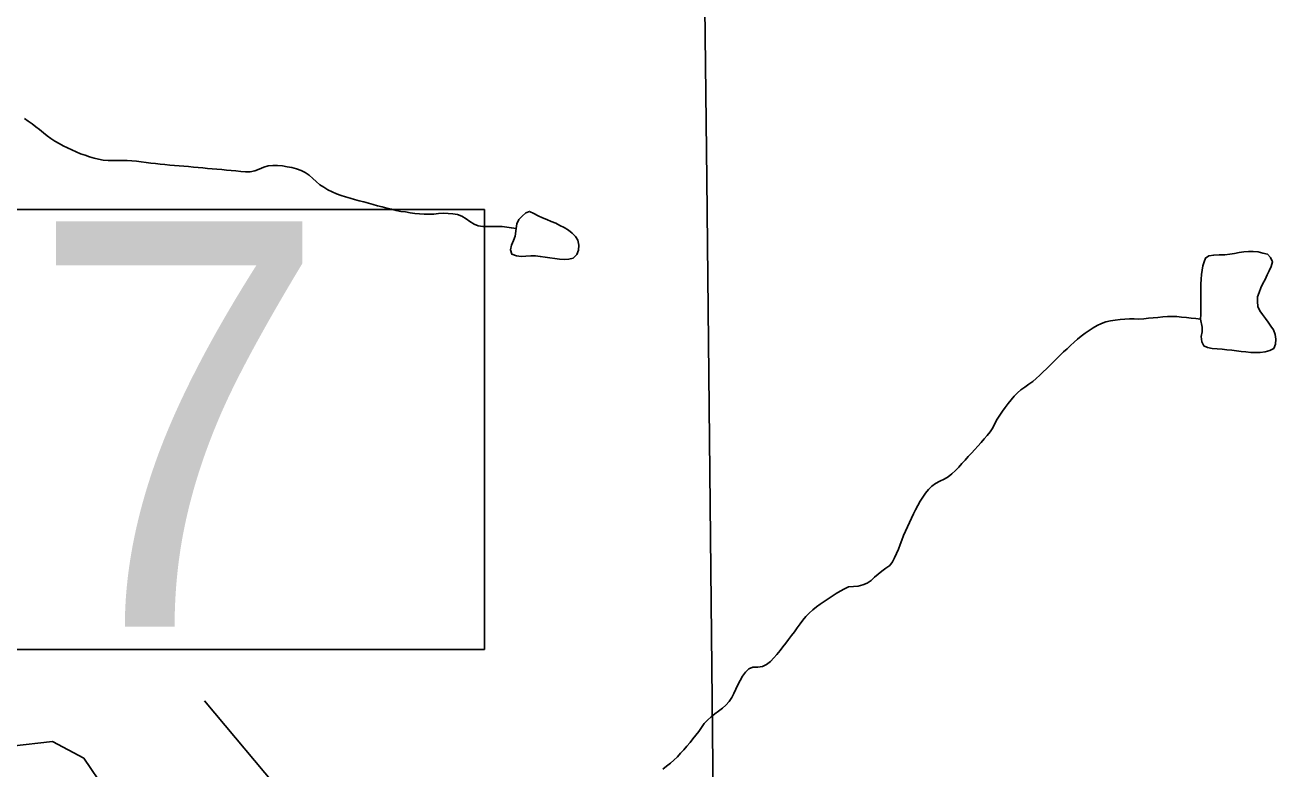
# Model space of a CAD drawing. Extents: x 1950930 to 2061844, y 904556 to 1017002.
# Drawn here: x 1978977 to 1983297, y 961340 to 963910 of the extents above; entities that cross this region are included whole.
import ezdxf

# ---------------------------------------------------------------- set-up
doc = ezdxf.new("R2010")
doc.units = 0
for name, color, linetype in [('Exist Hydrographic Creek Single Shore', 7, 'Continuous'), ('Exist Hydrographic Misc Water Feature', 7, 'Continuous'), ('Exist Road Primary US Structure Culvert Number Label', 7, 'Continuous'), ('Exist Utilities Electrical Transmission Line', 7, 'Continuous')]:
    doc.layers.add(name, color=color, linetype=linetype)

msp = doc.modelspace()

# ---------------------------------------------------------------- linework, layer by layer
at = {"layer": 'Exist Hydrographic Creek Single Shore'}
msp.add_lwpolyline([(1979255.4, 961266.9), (1979180.4, 961376.7), (1979072.3, 961434.8), (1978930.4, 961418)], dxfattribs=at)
at = {"layer": 'Exist Hydrographic Misc Water Feature'}
for points in [[(1979109, 963492.5), (1979094.6, 963500.2), (1979080.5, 963508.7), (1979066.9, 963517.9), (1979053.8, 963527.2), (1979040.7, 963537.3), (1979027.8, 963548.2), (1979014.9, 963558.4), (1979001.9, 963568.5), (1978988.6, 963577.8), (1978975.1, 963587.1)], [(1980673.3, 963206.5), (1980657.1, 963208.5), (1980640.7, 963211.3), (1980624.5, 963213.3), (1980608.1, 963213.6), (1980591.5, 963213.2), (1980574.7, 963213.5), (1980558.1, 963213.8), (1980542.5, 963215.9), (1980527.7, 963221.8), (1980513.6, 963230.3), (1980500.3, 963240.5), (1980485.9, 963249), (1980470.9, 963255), (1980454.5, 963257.8), (1980437.9, 963259), (1980421.7, 963259.3), (1980405.3, 963258), (1980388.9, 963256.7), (1980372.5, 963256.3), (1980356.1, 963256.6), (1980339.7, 963257.8), (1980323.3, 963258.9), (1980306.9, 963260.9), (1980290.7, 963263.7), (1980274.5, 963265.7), (1980258.5, 963269.3), (1980242.5, 963272.9), (1980226.7, 963276.6), (1980210.7, 963281), (1980194.7, 963285.4), (1980178.9, 963289.8), (1980163.2, 963294.2), (1980147.4, 963298.6), (1980131.4, 963302.3), (1980115.4, 963306.7), (1980099.8, 963311.1), (1980084, 963315.5), (1980068.6, 963320.7), (1980053.2, 963326.8), (1980038.1, 963333.7), (1980023.3, 963340.6), (1980009, 963349), (1979995.6, 963357.6), (1979982.7, 963368.5), (1979970.6, 963379.5), (1979958.3, 963390.4), (1979945, 963399.7), (1979930.4, 963407.4), (1979914.8, 963412.6), (1979898.6, 963417), (1979882.6, 963419.8), (1979866.2, 963422.7), (1979849.6, 963423.8), (1979833.2, 963424.2), (1979817.2, 963422.9), (1979801.4, 963418.2), (1979786.3, 963411.2), (1979770.7, 963405.7), (1979754.7, 963402.8), (1979738.7, 963402.3), (1979722.1, 963403.5), (1979705.7, 963405.4), (1979689.3, 963407.4), (1979672.9, 963408.6), (1979656.5, 963410.6), (1979640.1, 963411.7), (1979623.9, 963412.9), (1979607.5, 963414), (1979591.3, 963416), (1979574.9, 963417.1), (1979558.5, 963418.3), (1979542.1, 963420.3), (1979525.9, 963421.4), (1979509.5, 963422.7), (1979493.3, 963424.6), (1979476.8, 963425.7), (1979460.4, 963427.7), (1979444.2, 963428.9), (1979427.8, 963430.9), (1979411.4, 963432.8), (1979395.2, 963434.9), (1979378.8, 963436.8), (1979362.6, 963438.8), (1979346.2, 963440), (1979329.8, 963441.1), (1979313.4, 963441.4), (1979296.8, 963441.7), (1979280.2, 963441.3), (1979263.8, 963441.6), (1979247.4, 963442.9), (1979231.4, 963445.6), (1979215.8, 963449.2), (1979200.2, 963454.4), (1979184.4, 963459.7), (1979169.1, 963465), (1979153.9, 963471.9), (1979138.5, 963477.9), (1979123.7, 963485.6), (1979109, 963492.5)], [(1980673.3, 963206.5), (1980676, 963222.9), (1980682.3, 963238.3), (1980693.6, 963249.6), (1980706.1, 963260.9), (1980719.5, 963265.5), (1980734.2, 963258.6), (1980749, 963250.9), (1980764, 963243.2), (1980779.1, 963237.2), (1980794.5, 963231.1), (1980809.9, 963225), (1980824.5, 963217.3), (1980838.8, 963209.6), (1980853.4, 963200.4), (1980866.9, 963191), (1980878.4, 963179.4), (1980886, 963166), (1980889.5, 963148.7), (1980888.6, 963131.5), (1980882.3, 963116.9), (1980869.8, 963104), (1980855, 963100.2), (1980839.2, 963099.7), (1980823, 963100.9), (1980806.6, 963102.9), (1980789.8, 963105.6), (1980773, 963107.7), (1980756.6, 963110.5), (1980740, 963111.7), (1980723.6, 963112), (1980707, 963110.7), (1980690.3, 963110.3), (1980674.4, 963112.1), (1980658.2, 963118.3), (1980654.1, 963133.1), (1980656.7, 963149.4), (1980664.1, 963164.9), (1980669.6, 963180.4), (1980673.3, 963206.5)], [(1983036.3, 962893.4), (1983037.4, 962909.8), (1983037.8, 962927), (1983037.8, 962944.3), (1983037.8, 962962.3), (1983037.8, 962979.5), (1983037.8, 962996.8), (1983038, 963014.1), (1983038.6, 963031.2), (1983039.8, 963047.6), (1983041.9, 963063.2), (1983044.8, 963077.9), (1983048.7, 963091.7), (1983054, 963104.7), (1983065.3, 963111.9), (1983082.1, 963114.9), (1983101.3, 963115.3), (1983120.6, 963115.7), (1983137.2, 963117.8), (1983153.6, 963120.7), (1983169.8, 963123.7), (1983186, 963125.8), (1983202.4, 963127.1), (1983218.6, 963126.8), (1983235.5, 963125.6), (1983251.9, 963121.9), (1983267.6, 963118.5), (1983278.3, 963106.7), (1983284.9, 963091), (1983280.4, 963075.5), (1983274, 963060.8), (1983266.8, 963046.3), (1983259.2, 963030.8), (1983252.1, 963016.1), (1983244.9, 963001.6), (1983238.5, 962986.1), (1983233.4, 962970.6), (1983232.8, 962954.2), (1983234.2, 962937.7), (1983240.8, 962922.8), (1983250, 962909.5), (1983260.3, 962896.2), (1983270.5, 962882.9), (1983279.7, 962869.5), (1983288.8, 962856.2), (1983294.7, 962840.5), (1983297, 962824), (1983295.7, 962806.9), (1983289.2, 962792.2), (1983275.6, 962785.1), (1983259.2, 962780.5), (1983242.2, 962778.4), (1983225.8, 962777.9), (1983209.6, 962778.3), (1983193.2, 962780.2), (1983176.8, 962781.5), (1983160.6, 962784.2), (1983144.2, 962786.2), (1983127.8, 962788.1), (1983111.4, 962790.2), (1983094.2, 962791.4), (1983076.9, 962792.4), (1983060.7, 962795.3), (1983047.4, 962801.3), (1983040.9, 962815.4), (1983038.8, 962833.4), (1983041.7, 962849.8), (1983042.1, 962866.2), (1983036.3, 962893.4)], [(1983036.3, 962893.4), (1983020.1, 962895.5), (1983003.7, 962897.4), (1982987.5, 962899.4), (1982971.1, 962900.6), (1982954.7, 962902.5), (1982938.3, 962902.8), (1982922.1, 962902.3), (1982905.7, 962901.9), (1982889.5, 962899.8), (1982872.9, 962897.6), (1982856.7, 962896.4), (1982840.3, 962894.2), (1982823.9, 962893.7), (1982807.5, 962894.1), (1982791.1, 962894.4), (1982774.7, 962893.9), (1982758.5, 962892.6), (1982742.1, 962890.5), (1982725.5, 962887.6), (1982709.5, 962883.8), (1982693.9, 962878.3), (1982679.4, 962872.1), (1982665.2, 962863.4), (1982651.3, 962854.7), (1982637.9, 962845.1), (1982624.8, 962834.7), (1982612.1, 962824.3), (1982599.6, 962813.9), (1982587.5, 962802.7), (1982575.4, 962791.4), (1982563.5, 962780.1), (1982551.8, 962768.9), (1982540.1, 962757.7), (1982528.2, 962745.6), (1982516.7, 962734.3), (1982505.1, 962722.3), (1982493.2, 962711), (1982481.3, 962699.7), (1982469.4, 962688.6), (1982456.9, 962678.1), (1982443.3, 962668.6), (1982429.6, 962659), (1982416.3, 962649.5), (1982404, 962639), (1982392.9, 962627), (1982382.2, 962614.9), (1982372, 962601.9), (1982362.1, 962588.2), (1982352.7, 962575.3), (1982343.3, 962561.5), (1982334.2, 962547.8), (1982326.7, 962533.1), (1982318.7, 962518.6), (1982310.1, 962504.7), (1982300, 962491.9), (1982289.3, 962479.7), (1982278.7, 962466.9), (1982267.8, 962454.8), (1982256.5, 962442.7), (1982245.3, 962430.6), (1982234.2, 962418.6), (1982223.3, 962406.5), (1982212.4, 962394.4), (1982201.4, 962382.3), (1982189.9, 962370.2), (1982178, 962359), (1982165.1, 962349.4), (1982150.7, 962340.7), (1982135.8, 962333.6), (1982121, 962325.7), (1982108.1, 962316.1), (1982096.6, 962304.9), (1982086.3, 962292), (1982077.1, 962278.3), (1982068.3, 962264.4), (1982060.1, 962249.9), (1982052.3, 962235.3), (1982045.1, 962220.6), (1982038.2, 962206), (1982031.4, 962190.6), (1982024.6, 962175.9), (1982017.9, 962161.3), (1982011.3, 962145.9), (1982005.3, 962130.4), (1981999.2, 962114.9), (1981993.2, 962099.5), (1981986.9, 962084), (1981980.1, 962069.4), (1981972.5, 962055.6), (1981963.3, 962042.7), (1981949.8, 962033.1), (1981935.6, 962023.5), (1981923.1, 962013.1), (1981911, 962001.8), (1981899.1, 961990.7), (1981885.6, 961981), (1981870.4, 961975.6), (1981854.2, 961971.1), (1981837.6, 961969.8)], [(1981837.6, 961969.8), (1981821.2, 961969.2), (1981806.6, 961962.2), (1981792.5, 961953.5), (1981778.4, 961945.6), (1981764.2, 961936.8), (1981750.3, 961928), (1981736.5, 961918.5), (1981723, 961909), (1981710.1, 961899.4), (1981697.4, 961889), (1981685.5, 961877.8), (1981674, 961866.5), (1981663.5, 961853.6), (1981653.5, 961840.7), (1981643.6, 961827.8), (1981633.8, 961814), (1981624.2, 961800.3), (1981614.1, 961787.3), (1981604.1, 961774.3), (1981594.4, 961761.5), (1981584.4, 961748.5), (1981573.7, 961735.6), (1981562.6, 961723.6), (1981550.9, 961711.5), (1981538.2, 961701.1), (1981524.1, 961694), (1981507.5, 961691.9), (1981490.3, 961691.4), (1981476.1, 961685.1), (1981464.8, 961674), (1981455, 961660.1), (1981446.4, 961645.6), (1981438.4, 961630.9), (1981431.8, 961615.5), (1981425, 961600.9), (1981417.7, 961586.2), (1981408.6, 961572.5), (1981397.6, 961560.5), (1981385.3, 961550), (1981372.1, 961539.7), (1981359, 961530), (1981346.1, 961519.6), (1981333.8, 961508.4), (1981322.7, 961496.4), (1981312.9, 961483.4), (1981303.7, 961469.6), (1981294.2, 961456.7), (1981283.8, 961443.8), (1981273.5, 961430.9), (1981263.1, 961418), (1981252.4, 961406), (1981241.1, 961393.8), (1981229.8, 961381.8), (1981217.9, 961370.5), (1981205.6, 961360.1), (1981192.7, 961349.7), (1981180, 961339.3)]]:
    msp.add_lwpolyline(points, dxfattribs=at)
at = {"layer": 'Exist Road Primary US Structure Culvert Number Label'}
msp.add_line((1981334.3, 959508.8), (1979596.6, 961574.7), dxfattribs=at)
msp.add_lwpolyline([(1976582, 963272), (1980563.7, 963272), (1980563.7, 961752.6), (1976582, 961752.6)], close=True, dxfattribs=at)
at = {"layer": 'Exist Utilities Electrical Transmission Line'}
for p, q in [((1981331.3, 963377.3), (1981325.1, 963969.7)), ((1981377.6, 958984.8), (1981331.3, 963377.3))]:
    msp.add_line(p, q, dxfattribs=at)

# ---------------------------------------------------------------- texts
at = {"layer": 'Exist Road Primary US Structure Culvert Number Label'}
msp.add_text('C17', height=1400, dxfattribs=at).set_placement((1976595.1, 961831.7))

doc.saveas('drawing.dxf')
